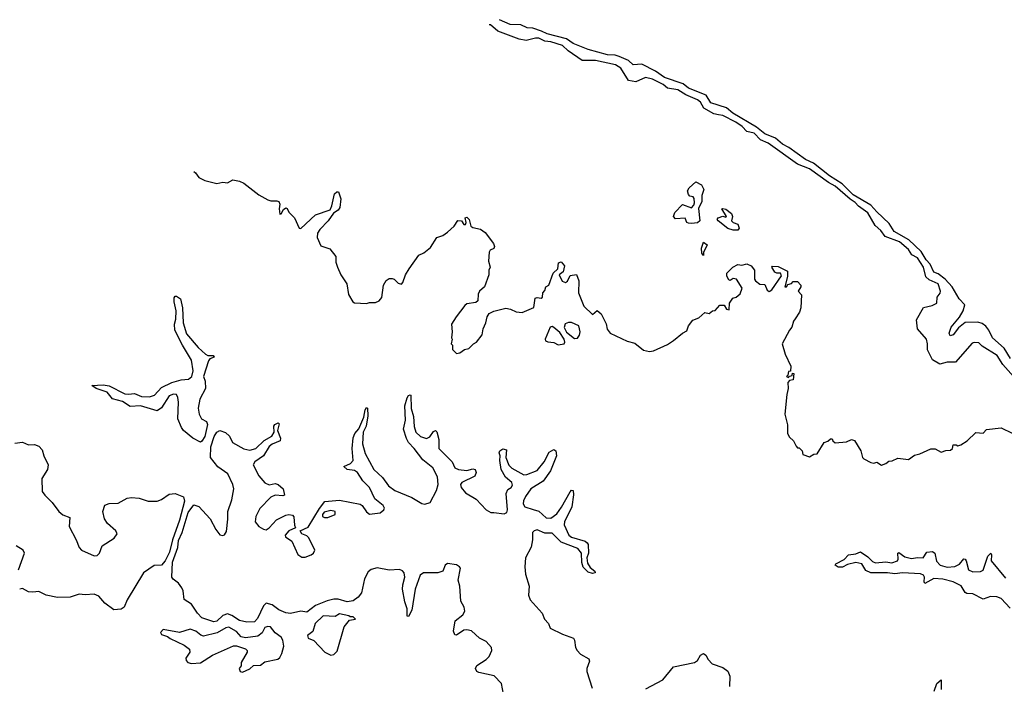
# Model space of a CAD drawing. Extents: x 1980017 to 2252640, y 74400 to 266395.
# Tile 378 of 388: x 2218657 to 2225236, y 231500 to 235939. Entities that reach past the tile are written whole.
import ezdxf

# ---------------------------------------------------------------- set-up
doc = ezdxf.new("R2010")
doc.units = 0

msp = doc.modelspace()

# ---------------------------------------------------------------- linework, layer by layer
at = {"layer": '0CON20XD'}
for points in [[(2225278.1, 233675), (2225234.6, 233744.5), (2225156.1, 233815), (2225132.6, 233865), (2225112.4, 233892.4), (2225088.7, 233908.7), (2225058, 233918), (2224975, 233917.5), (2224928.8, 233881.2), (2224895, 233834.3), (2224875, 233826.7), (2224867.5, 233845), (2224880, 233885), (2224936.9, 233953.1), (2224961.2, 233995), (2224972.9, 234035), (2224934.8, 234074.8), (2224887.9, 234155), (2224840, 234205), (2224795, 234240.5), (2224765, 234252.5), (2224739.7, 234305), (2224713.5, 234335), (2224680.9, 234390.9), (2224597.5, 234467.5), (2224500.9, 234525), (2224466.9, 234576.9), (2224384.7, 234654.7), (2224345, 234701.2), (2224225, 234769.7), (2224152.9, 234842.9), (2224067.4, 234895), (2223960.3, 234980.3), (2223907.8, 235005), (2223796.2, 235086.1), (2223755, 235108.6), (2223707.5, 235147.5), (2223635, 235177.1), (2223579.7, 235220.2), (2223422.5, 235315), (2223379.9, 235349.9), (2223275, 235383.7), (2223243.8, 235433.8), (2223125, 235482.3), (2223090.4, 235510.4), (2222965, 235553.7), (2222905.1, 235595.1), (2222815, 235642.7), (2222755, 235637.3), (2222725.6, 235665.6), (2222662.7, 235692.7), (2222635, 235701.2), (2222584.2, 235705), (2222455, 235739.3), (2222355, 235780.2), (2222310.4, 235810.5), (2222182.2, 235845), (2222143.2, 235863.2), (2222085, 235883.3), (2222048, 235885), (2222005, 235905.5), (2221935, 235907.1), (2221864, 235938.8)], [(2225297.2, 233555), (2225227, 233637), (2225188.1, 233695), (2225088.5, 233758.5), (2225065, 233781.1), (2225035, 233783.1), (2225022.2, 233777.8), (2224909.3, 233650.7), (2224855, 233651.8), (2224805, 233637.5), (2224756.3, 233666.3), (2224723, 233733), (2224723.3, 233775), (2224715.7, 233805), (2224655.7, 233875), (2224650, 233935), (2224695, 234016), (2224755, 234028.9), (2224785.4, 234044.6), (2224786.4, 234085), (2224807.5, 234112.5), (2224808.7, 234125), (2224793.2, 234175), (2224735, 234202.4), (2224712.4, 234222.4), (2224695, 234286.2), (2224655, 234348.9), (2224618.9, 234368.9), (2224594.8, 234405), (2224535, 234455.2), (2224440.7, 234490.7), (2224411.7, 234531.7), (2224373.2, 234563.2), (2224325, 234649.1), (2224262.7, 234692.7), (2224238.7, 234718.7), (2224205, 234740.1), (2224105, 234828.1), (2224060.4, 234850.4), (2223935, 234943.4), (2223854.3, 234974.3), (2223657.5, 235115), (2223605.9, 235135.9), (2223565, 235180.7), (2223515, 235192), (2223483.3, 235225), (2223441.7, 235255), (2223355, 235298.5), (2223327.2, 235302.8), (2223295, 235309), (2223228.9, 235348.9), (2223205, 235388.2), (2223185, 235404.5), (2223107, 235437), (2223055, 235470), (2222985, 235482), (2222955.9, 235505), (2222885, 235540.6), (2222837.4, 235552.6), (2222775, 235524.7), (2222725, 235533.8), (2222674.2, 235615), (2222638.2, 235638.2), (2222505, 235666.2), (2222415, 235665.7), (2222321.4, 235731.5), (2222285, 235766.8), (2222205, 235791.4), (2222165, 235796.1), (2222125, 235815.7), (2222104, 235816), (2222040.6, 235800.6), (2221995, 235809.8), (2221905, 235842.1), (2221852.8, 235862.8), (2221801.9, 235905), (2221794.6, 235905.1)], [(2219820.9, 234924.4), (2219831.2, 234915), (2219853.8, 234885), (2219895, 234863.8), (2219975, 234843.8), (2220015, 234854), (2220045, 234850), (2220081.2, 234868.8), (2220125, 234861.2), (2220155, 234846.2), (2220255, 234768.8), (2220315, 234736.7), (2220335, 234728.8), (2220375, 234730), (2220387.5, 234725), (2220395.9, 234705.9), (2220391.2, 234675), (2220395, 234640), (2220405, 234642.5), (2220419.6, 234670.5), (2220435, 234682.5), (2220445, 234677.5), (2220454.3, 234654.3), (2220493.3, 234615), (2220525, 234547.5), (2220535, 234543.3), (2220633.8, 234635), (2220730.7, 234669.3), (2220743.3, 234695), (2220760, 234775), (2220775, 234790), (2220788.3, 234788.3), (2220803, 234743), (2220795.9, 234684.1), (2220785, 234667.5), (2220753.6, 234646.4), (2220718.8, 234595), (2220661.7, 234538.3), (2220647.7, 234512.3), (2220644, 234485), (2220668.8, 234428.8), (2220728.8, 234408.8), (2220768.3, 234358.3), (2220769.1, 234319.1), (2220781.2, 234285), (2220803.8, 234235), (2220842.5, 234175), (2220853, 234103), (2220883.6, 234053.6), (2220895, 234047.5), (2220975, 234042.5), (2220995, 234050), (2221035, 234050), (2221058.8, 234061.2), (2221076.7, 234083.3), (2221088.1, 234165), (2221105, 234197.5), (2221125, 234210.8), (2221145, 234210.8), (2221160, 234205), (2221185, 234180), (2221207.5, 234172.5), (2221217, 234183), (2221234, 234235), (2221258.8, 234275), (2221324.3, 234365.7), (2221357.5, 234382.5), (2221401.7, 234418.3), (2221445, 234483.3), (2221483.6, 234496.4), (2221515, 234520), (2221559.3, 234560.7), (2221585, 234597.5), (2221610, 234595), (2221625, 234570), (2221635, 234570), (2221640, 234585), (2221633.3, 234615), (2221645, 234620), (2221660, 234605), (2221670.8, 234560.8), (2221685, 234551.2), (2221735, 234540), (2221768, 234518), (2221823.3, 234445), (2221830, 234425), (2221825, 234410), (2221800, 234400), (2221793, 234387), (2221790, 234325), (2221800, 234285), (2221792.5, 234265), (2221792.5, 234235), (2221762.5, 234155), (2221730, 234125), (2221720, 234105), (2221718.3, 234061.7), (2221705, 234050), (2221645, 234040), (2221630.7, 234029.3), (2221572.5, 233955), (2221543.3, 233905), (2221547.5, 233855), (2221542.5, 233815), (2221547.5, 233805), (2221540, 233775), (2221550, 233765), (2221550, 233735), (2221575, 233710), (2221597, 233713), (2221630, 233735), (2221657, 233743), (2221690, 233775), (2221710, 233785), (2221746.7, 233835), (2221753.3, 233875), (2221771.2, 233915), (2221780, 233955), (2221795, 233977.5), (2221825, 233991.2), (2221905, 234011.2), (2221936.4, 234006.4), (2221975, 233987.5), (2222015, 233982.5), (2222093, 234017), (2222101.7, 234078.3), (2222115, 234082.5), (2222141.7, 234078.3), (2222150, 234085), (2222152.5, 234115), (2222165, 234130), (2222172.5, 234155), (2222193.3, 234166.7), (2222221.2, 234245), (2222252.5, 234275), (2222257.5, 234315), (2222275, 234322.5), (2222297.5, 234295), (2222287.5, 234255), (2222262.5, 234235), (2222281.7, 234191.7), (2222305, 234182.5), (2222318.3, 234191.7), (2222335, 234230), (2222376.4, 234236.4), (2222392.5, 234195), (2222390, 234115), (2222426.7, 234025), (2222485, 233970), (2222515, 233997.5), (2222542.5, 233975), (2222575, 233907.5), (2222582.3, 233872.3), (2222603.3, 233845), (2222715, 233791.2), (2222767.7, 233777.7), (2222825, 233731.2), (2222865, 233723.8), (2222891.7, 233728.3), (2222985, 233770), (2223024.5, 233795.5), (2223085, 233846.2), (2223115, 233860), (2223126.7, 233895), (2223155, 233932.5), (2223195, 233947.5), (2223235, 233982.5), (2223265, 233977.5), (2223286.7, 233993.3), (2223305, 233997.5), (2223335, 234033.3), (2223365, 234032.5), (2223380, 234005), (2223398, 234002), (2223399.2, 234045), (2223421.7, 234078.3), (2223445, 234086.2), (2223471.3, 234108.7), (2223483.8, 234145), (2223445.7, 234205.7), (2223425, 234210), (2223405, 234197.5), (2223395, 234202.5), (2223381.2, 234225), (2223381.2, 234245), (2223421.2, 234285), (2223455, 234304), (2223481.2, 234298.8), (2223515, 234308), (2223543.9, 234293.9), (2223567.5, 234265), (2223567.5, 234205), (2223572.5, 234195), (2223603, 234173), (2223635, 234170), (2223651.7, 234131.7), (2223665, 234122.5), (2223682.5, 234135), (2223747, 234227), (2223740, 234245), (2223715, 234246.2), (2223703, 234253), (2223682.5, 234285), (2223687, 234293), (2223725, 234289.4), (2223788.3, 234258.3), (2223786.4, 234223.6), (2223770, 234155), (2223780, 234155), (2223790, 234170), (2223815, 234177.5), (2223825, 234190), (2223855, 234190), (2223877.5, 234165), (2223877.5, 234155), (2223857.5, 234125), (2223881.7, 234101.7), (2223876.7, 234015), (2223867.5, 233985), (2223838, 233942), (2223826.7, 233925), (2223816.7, 233885), (2223800, 233865), (2223752, 233775), (2223770.8, 233705), (2223810, 233625), (2223807.5, 233592.5), (2223795, 233590), (2223790, 233565), (2223780, 233555), (2223795, 233550), (2223801.7, 233558.3), (2223818.3, 233561.7), (2223821.7, 233578.3), (2223830, 233575), (2223826.1, 233533.9), (2223801.7, 233528.3), (2223790, 233515), (2223792.5, 233475), (2223782.5, 233435), (2223770, 233305), (2223787, 233233), (2223787.5, 233175), (2223800.7, 233150.7), (2223827.5, 233125), (2223845, 233090), (2223855, 233080), (2223865, 233080), (2223885, 233060), (2223890, 233035), (2223935, 233020), (2223963, 233037), (2223985, 233040), (2224032.5, 233115), (2224056.2, 233123.8), (2224075, 233140), (2224085, 233140), (2224090, 233125), (2224105, 233112.5), (2224181.7, 233118.3), (2224213.9, 233136.1), (2224235, 233128.8), (2224278.3, 233058.3), (2224287.5, 233015), (2224297.5, 233005), (2224345, 232981.2), (2224365, 232976.7), (2224385, 232982.5), (2224415, 232963.3), (2224445, 232973.8), (2224465, 232990), (2224487.3, 232992.7), (2224525, 233011.2), (2224595, 233002), (2224635, 233030), (2224671.7, 233038.3), (2224745, 233072.5), (2224775, 233072.5), (2224815, 233050), (2224845, 233062.5), (2224876.4, 233063.6), (2224890, 233075), (2224895, 233100), (2224915, 233100), (2224925, 233092.5), (2224945, 233100), (2224987.5, 233125), (2225045, 233182.5), (2225095, 233177.5), (2225117.5, 233202.5), (2225215, 233212.5), (2225288.3, 233178.3)], [(2223146.7, 234576.7), (2223125, 234580), (2223113.8, 234585), (2223102.5, 234612.5), (2223039.3, 234609.3), (2223024.5, 234625), (2223035, 234650.5), (2223085, 234705.5), (2223145, 234683.3), (2223160.4, 234699.5), (2223165.8, 234715), (2223163.9, 234743.9), (2223157.5, 234755), (2223135, 234761.2), (2223125, 234772), (2223120, 234795), (2223130, 234815), (2223175, 234856.6), (2223213.5, 234835), (2223228.2, 234805), (2223215.4, 234765), (2223215.4, 234725), (2223192.5, 234677.5), (2223201.9, 234595), (2223185, 234582.3), (2223146.7, 234576.7)], [(2223425, 234532.2), (2223388.8, 234545), (2223323.3, 234595), (2223317.5, 234605), (2223323.9, 234616.1), (2223355, 234627.5), (2223375, 234620), (2223380, 234625), (2223347.5, 234675), (2223355, 234678.8), (2223375, 234673.3), (2223413.8, 234645), (2223420, 234625), (2223413.3, 234595), (2223425, 234583.3), (2223455, 234573.3), (2223465.4, 234545.4), (2223455, 234533.6), (2223425, 234532.2)], [(2223225, 234363.3), (2223215, 234380), (2223213.4, 234413.4), (2223225, 234452.5), (2223250, 234435), (2223226, 234385), (2223225, 234363.3)], [(2219865, 233118.1), (2219813.8, 233143.8), (2219751.7, 233195), (2219738.3, 233215), (2219714.1, 233274.1), (2219717.7, 233385), (2219713.9, 233415), (2219704.4, 233435), (2219685, 233438.5), (2219655, 233426.6), (2219605, 233347.1), (2219575, 233327.3), (2219465, 233359.6), (2219395, 233354.4), (2219345, 233388.2), (2219276.9, 233406.9), (2219242.2, 233452.2), (2219168.8, 233475), (2219140, 233495), (2219215, 233500), (2219255, 233494.2), (2219359.6, 233439.6), (2219385, 233436.8), (2219425, 233442.7), (2219471.7, 233421.7), (2219525, 233420.8), (2219558.2, 233431.8), (2219605, 233483), (2219673.5, 233516.5), (2219735, 233532.5), (2219785, 233537.8), (2219806.9, 233555), (2219816, 233594), (2219805.2, 233665.2), (2219744.1, 233764.1), (2219694.7, 233865.3), (2219691.4, 233905), (2219700.8, 233939.2), (2219702.6, 233995), (2219688.1, 234055), (2219688.8, 234081.2), (2219695, 234092.5), (2219705, 234093.3), (2219731.2, 234075), (2219744.5, 234015), (2219749.5, 233915), (2219770.7, 233840.7), (2219849.9, 233749.9), (2219899.5, 233705), (2219915, 233695.4), (2219950, 233695), (2219955.9, 233685.9), (2219927.3, 233672.7), (2219918.9, 233661.1), (2219884.6, 233555), (2219895.7, 233525), (2219899.6, 233475), (2219860.7, 233405), (2219849.2, 233345), (2219855.6, 233305), (2219872.1, 233272.1), (2219906.1, 233256.1), (2219912, 233235), (2219894.6, 233155), (2219875, 233124.7), (2219865, 233118.1)], [(2222255, 233766.2), (2222295, 233773.8), (2222299.2, 233785), (2222294.4, 233805), (2222265, 233850), (2222225, 233883.8), (2222215, 233888.8), (2222202.5, 233885), (2222167.5, 233805), (2222170, 233795), (2222187, 233787), (2222225, 233783.3), (2222255, 233766.2)], [(2222365, 233810), (2222385, 233811.2), (2222397.6, 233832.4), (2222401.4, 233855), (2222392.5, 233895), (2222345, 233915.8), (2222323.9, 233916.1), (2222302.3, 233907.7), (2222296.1, 233883.9), (2222310.8, 233850.8), (2222365, 233810)], [(2221888.8, 231435), (2221875.3, 231505.3), (2221826.4, 231556.4), (2221725, 231578.4), (2221712.5, 231585), (2221702.6, 231605), (2221711, 231625), (2221774.1, 231665), (2221793.2, 231685), (2221811.8, 231725), (2221808.9, 231745), (2221775, 231786.2), (2221729.1, 231809.1), (2221675, 231857.3), (2221645, 231864.7), (2221625, 231862.5), (2221575, 231829.1), (2221565, 231830), (2221555, 231853.8), (2221567.2, 231922.8), (2221618.9, 231965), (2221631.2, 231988.8), (2221626.6, 232015), (2221604.6, 232055), (2221597.5, 232155), (2221586.2, 232195), (2221602.1, 232275), (2221595.6, 232285.6), (2221575, 232297.1), (2221515, 232307.4), (2221500.9, 232295), (2221484.3, 232255.7), (2221450, 232245), (2221425, 232244.4), (2221355, 232245.2), (2221331.9, 232228.2), (2221300.5, 232135), (2221278.1, 231995), (2221255, 231953.6), (2221245.8, 231955.8), (2221245.8, 232005), (2221229.7, 232049.7), (2221214.8, 232134.8), (2221216.5, 232165), (2221230.2, 232215), (2221225, 232245.5), (2221215, 232257.9), (2221195, 232266.7), (2221125, 232261.2), (2221045, 232277), (2221005, 232267.5), (2220985, 232251.9), (2220960.1, 232205), (2220940, 232110), (2220918.2, 232081.8), (2220885, 232057.3), (2220845, 232050.5), (2220785, 232069.5), (2220755, 232069.4), (2220711.6, 232058.4), (2220633.8, 232026.1), (2220575, 231981), (2220535, 231989.5), (2220466.5, 231973.5), (2220435, 231977.2), (2220387.8, 231997.8), (2220345, 232029.8), (2220305, 232041.4), (2220285, 232023.8), (2220245, 231939.6), (2220225, 231916.7), (2220175.3, 231915.3), (2220125, 231925.3), (2220075, 231960.2), (2220045, 231970.2), (2220015, 231959.3), (2219975, 231921.8), (2219955, 231916.7), (2219874.5, 231944.5), (2219844.2, 231975), (2219805.7, 232035.7), (2219756.4, 232066.4), (2219749.5, 232125), (2219740.8, 232145), (2219718.9, 232175), (2219681.4, 232201.4), (2219674.2, 232215), (2219678.1, 232315), (2219714.7, 232414.7), (2219719.1, 232460.9), (2219743.2, 232513.2), (2219782.1, 232647.9), (2219821.6, 232698.4), (2219855, 232687.1), (2219930.4, 232605), (2219967, 232535), (2219995, 232498.8), (2220013.8, 232493.8), (2220025, 232497.8), (2220039.9, 232520.1), (2220048.2, 232601.8), (2220046.7, 232655), (2220075, 232732.5), (2220088.6, 232805), (2220080.5, 232835), (2220046.8, 232905), (2219981.9, 232951.9), (2219932.3, 233015), (2219933.5, 233085), (2219956, 233155), (2219975, 233183.5), (2219995, 233194.6), (2220031.9, 233181.9), (2220058.1, 233158.1), (2220078.5, 233115), (2220155, 233073.5), (2220195, 233064), (2220235.2, 233074.8), (2220290.9, 233129.1), (2220342, 233158), (2220357.8, 233185), (2220354.7, 233225), (2220362.2, 233235), (2220385, 233245.5), (2220389.8, 233239.8), (2220378.9, 233195), (2220399.7, 233145), (2220396.9, 233125), (2220345, 233103.1), (2220325, 233088.1), (2220285.1, 233024.9), (2220228.9, 232985), (2220217.9, 232965), (2220255, 232893.1), (2220295, 232844.7), (2220325, 232832.2), (2220365, 232841.2), (2220385, 232835.5), (2220417.5, 232805), (2220426.1, 232763.9), (2220415, 232758), (2220365, 232762.9), (2220335, 232750.8), (2220261.4, 232675), (2220235, 232621.4), (2220231.3, 232585), (2220255, 232554.3), (2220285, 232535.9), (2220305, 232532.2), (2220324.5, 232545), (2220372.3, 232597.7), (2220435, 232629.4), (2220455, 232634.3), (2220480.4, 232630.5), (2220487.9, 232617.9), (2220492.7, 232562.7), (2220500, 232545), (2220455, 232525.7), (2220430, 232495), (2220432.9, 232485), (2220475.3, 232455.3), (2220516, 232366), (2220541.7, 232348.3), (2220565, 232349.6), (2220605.3, 232365), (2220621.2, 232375), (2220628.3, 232395), (2220588.5, 232478.5), (2220575, 232491.1), (2220543.3, 232505), (2220530, 232525), (2220585, 232548.8), (2220660, 232675), (2220695, 232720), (2220795, 232730.4), (2220932.2, 232702.2), (2220946, 232695), (2220975, 232651.4), (2220995.4, 232635.4), (2221065, 232644.8), (2221091.2, 232665), (2221093.6, 232676.4), (2221085.3, 232695), (2221029.2, 232739.2), (2220994.6, 232815), (2220949.8, 232859.8), (2220915.1, 232915.1), (2220895, 232927), (2220844.8, 232934.8), (2220823.8, 232955), (2220866.3, 232973.7), (2220886.2, 232995), (2220878.8, 233075), (2220885.2, 233145.2), (2220895.3, 233175), (2220923.7, 233206.3), (2220956.2, 233285), (2220965, 233333.8), (2220975, 233348.1), (2220980, 233345), (2220982.8, 233292.8), (2220972.5, 233225), (2220951.1, 233185), (2220946.6, 233106.6), (2220965, 233042.2), (2221024.3, 232935), (2221080.5, 232880.5), (2221121.8, 232825), (2221164.7, 232795), (2221277.7, 232747.7), (2221345, 232706.7), (2221365, 232702.9), (2221399.7, 232715), (2221441.8, 232795), (2221452.3, 232835), (2221449.2, 232885), (2221417.4, 232945), (2221350.2, 233000.2), (2221293.7, 233075), (2221254.9, 233114.9), (2221240.6, 233140.6), (2221221.6, 233205), (2221234.8, 233265.2), (2221230.9, 233359.1), (2221245, 233412.9), (2221255, 233427.8), (2221265, 233434.3), (2221271.2, 233431.2), (2221273, 233343), (2221287.7, 233287.7), (2221291.9, 233221.9), (2221304.9, 233184.9), (2221335, 233154.8), (2221375, 233142.3), (2221398.1, 233151.9), (2221421.9, 233188.1), (2221435, 233194.6), (2221445.2, 233185.2), (2221457.7, 233135), (2221458.6, 233075), (2221545.8, 232985.8), (2221564.9, 232944.9), (2221588.8, 232935), (2221645, 232928.6), (2221685, 232938.2), (2221700, 232935), (2221706.2, 232915), (2221699.1, 232890.9), (2221611.5, 232848.5), (2221602.7, 232835), (2221607.2, 232815), (2221635, 232779.8), (2221707.1, 232737.1), (2221775, 232664.3), (2221805, 232647.6), (2221825, 232646.9), (2221895, 232638.9), (2221912.3, 232647.7), (2221917.1, 232665), (2221906.8, 232775), (2221919.4, 232800.6), (2221940, 232815), (2221949.5, 232830.5), (2221945, 232846.9), (2221904.1, 232884.1), (2221874.7, 232935), (2221864.6, 232995), (2221867.8, 233025), (2221860, 233045), (2221865, 233059.4), (2221885, 233071.8), (2221910, 233065), (2221905.4, 233014.6), (2221925, 232963.5), (2221945, 232943.9), (2222025, 232898.2), (2222045, 232900.3), (2222115, 232927.9), (2222160.5, 232985), (2222195, 233049.3), (2222225, 233067.5), (2222239, 233059), (2222243, 233025), (2222203.3, 232925), (2222154.1, 232855.9), (2222072.5, 232805), (2222036.1, 232755), (2222022.3, 232725), (2222020.2, 232705), (2222033.1, 232685), (2222087.1, 232667.1), (2222125, 232656), (2222175, 232612.4), (2222205, 232609.1), (2222245, 232639.4), (2222276.8, 232683.2), (2222335, 232785.6), (2222345, 232797.5), (2222354.3, 232794.3), (2222356.7, 232765), (2222347.1, 232685), (2222298.2, 232585), (2222295.9, 232565), (2222325.4, 232495), (2222345, 232483.3), (2222435, 232456.7), (2222448.1, 232445), (2222454.5, 232434.5), (2222457.8, 232375), (2222446.9, 232345), (2222450, 232310), (2222469.3, 232279.3), (2222499.2, 232255), (2222503.3, 232245), (2222485, 232240), (2222455, 232248.9), (2222422.5, 232282.5), (2222413.5, 232313.5), (2222411.2, 232375), (2222386.8, 232406.8), (2222275, 232448.7), (2222215, 232508.9), (2222165, 232510.2), (2222115, 232531), (2222093.5, 232525), (2222083.4, 232513.4), (2222082.7, 232465), (2222073.8, 232415), (2222037.5, 232345), (2222032.6, 232285), (2222036.9, 232235), (2222061, 232155), (2222057.2, 232095), (2222066.9, 232065), (2222148.7, 231975), (2222164, 231934), (2222190, 231905), (2222202.5, 231875), (2222285, 231834.8), (2222358, 231808), (2222364.7, 231795), (2222370.3, 231745), (2222381.6, 231725), (2222405, 231701.8), (2222460, 231670), (2222464.7, 231655), (2222445.6, 231605), (2222446.7, 231585), (2222482.2, 231475)], [(2218625, 233110), (2218675, 233116.9), (2218715, 233100), (2218755, 233101.1), (2218785, 233089.6), (2218806.1, 233066.1), (2218818.2, 233025), (2218847.2, 232965), (2218843.5, 232935), (2218805.6, 232875), (2218808.2, 232788.2), (2218825, 232763.2), (2218875, 232714.1), (2218917.9, 232655), (2218945, 232631), (2218991.1, 232615), (2218987.2, 232555), (2219034.4, 232464.4), (2219054.4, 232414.4), (2219070.9, 232395), (2219155, 232358.4), (2219175, 232360.3), (2219191.3, 232375), (2219208.2, 232425), (2219287.7, 232475), (2219308.7, 232505), (2219300.5, 232525), (2219244.5, 232575), (2219223.8, 232605), (2219211.8, 232655), (2219225, 232696), (2219255, 232708.6), (2219315, 232710.3), (2219375, 232743.1), (2219405, 232747.3), (2219455, 232744), (2219515, 232722.9), (2219575, 232722.5), (2219605, 232734.2), (2219655, 232769.6), (2219695, 232774.6), (2219751.7, 232751.7), (2219757.9, 232722.1), (2219724.3, 232595.7), (2219677.5, 232465), (2219657.8, 232382.2), (2219628.1, 232325), (2219605, 232295.4), (2219555, 232294.3), (2219483.3, 232245), (2219374.5, 232065), (2219355.7, 232014.3), (2219335, 232000.8), (2219285, 231998.2), (2219225, 232042.9), (2219185, 232087.9), (2219155, 232101.5), (2219095, 232096.8), (2219055, 232101.9), (2218995, 232081.8), (2218910.4, 232080.4), (2218835, 232095.7), (2218785, 232119.3), (2218745, 232114.3), (2218715, 232118.6), (2218675, 232140.4), (2218656.9, 232135)], [(2220693.1, 232613.1), (2220715, 232614.5), (2220765, 232633.1), (2220765, 232653.3), (2220735, 232661.4), (2220691.2, 232648.8), (2220680, 232635), (2220681.2, 232621.2), (2220693.1, 232613.1)], [(2218649.4, 232265), (2218689.8, 232375), (2218680, 232395), (2218633.8, 232425)], [(2225275, 232008.9), (2225215, 232072.9), (2225185, 232083.3), (2225143.1, 232086.9), (2225095, 232069.5), (2225026.2, 232105), (2224985, 232105.6), (2224973.9, 232113.9), (2224947.9, 232157.9), (2224895, 232184.7), (2224825, 232201.1), (2224765, 232206.2), (2224705, 232174), (2224700, 232185), (2224703.3, 232215), (2224695, 232228.5), (2224675, 232238.7), (2224555, 232244.6), (2224505, 232237.3), (2224455, 232244.2), (2224343.3, 232245), (2224310.6, 232260.6), (2224284.1, 232304.1), (2224245, 232314.1), (2224189.2, 232300.8), (2224155, 232282.1), (2224125, 232281.5), (2224106.2, 232295), (2224110, 232305), (2224166.9, 232333.1), (2224195.9, 232364.1), (2224245, 232370.9), (2224275, 232384.3), (2224325, 232352.1), (2224355, 232320), (2224375, 232311.1), (2224445, 232318.9), (2224485, 232310.3), (2224521.9, 232325), (2224526.5, 232335), (2224524.3, 232375.7), (2224530.8, 232379.2), (2224571.6, 232351.6), (2224615, 232339.6), (2224655, 232346.5), (2224693.3, 232345), (2224717.7, 232382.3), (2224756.9, 232386.9), (2224771.5, 232375), (2224783.5, 232323.5), (2224806.9, 232295), (2224855, 232282.6), (2224905, 232285.8), (2224937.1, 232302.8), (2224965, 232338.8), (2224975, 232336.2), (2224981.4, 232325), (2224997.8, 232265), (2225025, 232250.9), (2225076, 232254), (2225095, 232263.3), (2225125.8, 232355), (2225145, 232375.8), (2225150.6, 232365), (2225149.2, 232325), (2225245, 232208.6)], [(2220735, 231694.3), (2220755, 231700), (2220777.6, 231722.4), (2220826.1, 231883.9), (2220861.7, 231928.3), (2220900, 231935), (2220885, 231950), (2220865, 231950), (2220857, 231957), (2220795, 231970), (2220765, 231952.5), (2220685, 231957.1), (2220631.1, 231905), (2220616.4, 231853.6), (2220580, 231825), (2220585, 231807.5), (2220622.3, 231792.3), (2220696.2, 231715), (2220735, 231694.3)], [(2220145, 231580), (2220195, 231603.3), (2220220, 231625), (2220265, 231627.5), (2220295, 231650), (2220381.7, 231668.3), (2220395, 231680), (2220408.8, 231705), (2220421.2, 231755), (2220416.2, 231795), (2220405, 231813.8), (2220365, 231844), (2220332.9, 231882.9), (2220315, 231887.1), (2220295, 231879.4), (2220276.9, 231843.1), (2220248.5, 231821.5), (2220165, 231810.3), (2220137.9, 231817.9), (2220105, 231852.7), (2220055, 231882.1), (2220035, 231877.9), (2219976.8, 231843.2), (2219885, 231821.2), (2219867.7, 231827.7), (2219833.3, 231855), (2219795, 231868), (2219725, 231846), (2219615, 231866.2), (2219597.5, 231845), (2219605, 231832.5), (2219645, 231820), (2219662.5, 231805), (2219755, 231761.2), (2219792.5, 231735), (2219793.3, 231715), (2219767.5, 231675), (2219768.3, 231658.3), (2219780, 231645), (2219805, 231640), (2219865, 231643.3), (2219945, 231694), (2220085, 231756), (2220105, 231756.2), (2220165, 231736.7), (2220176.7, 231725), (2220176.4, 231713.6), (2220137.5, 231645), (2220137, 231623), (2220123.3, 231605), (2220130, 231585), (2220145, 231580)], [(2222841, 231469), (2222955, 231530.8), (2223025, 231615.7), (2223165.4, 231645), (2223185, 231658.8), (2223205, 231695.4), (2223225, 231705.2), (2223240.6, 231695), (2223258.2, 231665), (2223285, 231636.3), (2223355, 231611.3), (2223387.6, 231587.6), (2223402.7, 231555), (2223400.3, 231485)], [(2224766.9, 231455), (2224785, 231506), (2224815, 231530), (2224813.3, 231465)]]:
    msp.add_lwpolyline(points, dxfattribs=at)

doc.saveas('drawing.dxf')
